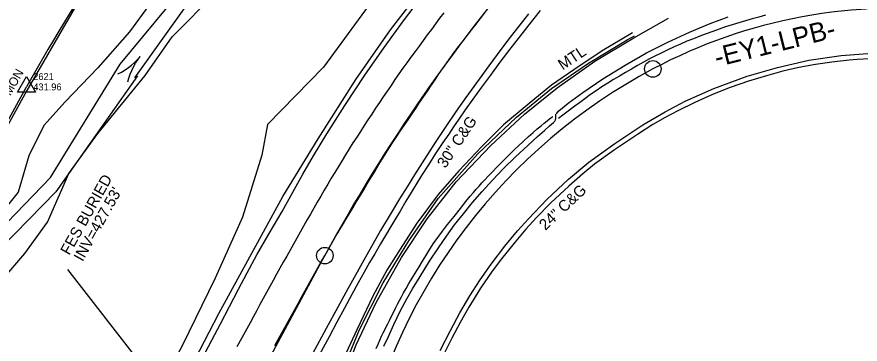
# Model space of a CAD drawing. Extents: x 2074109 to 2077820, y 741079 to 746031.
# Drawn here: x 2075133.5 to 2075438.5, y 743769.8 to 743888.1 of the extents above; entities that cross this region are included whole.
import ezdxf

# ---------------------------------------------------------------- set-up
doc = ezdxf.new("R2010")
doc.units = 0
for name, color, linetype in [('Exist Guardrail', 7, 'Continuous'), ('Exist Guardrail Text', 7, 'Continuous'), ('Exist Horizontal Alignment', 7, 'Continuous'), ('Exist Horizontal Alignment Direction Label', 7, 'Continuous'), ('Exist Horizontal Alignment Point', 7, 'Continuous'), ('Exist Hydro Jurisdictional Stream or Body of Water', 7, 'Continuous'), ('Exist Hydro Stream Flow Arrow CELL', 7, 'Continuous'), ('Exist Hydro Stream or Body of Water', 7, 'Continuous'), ('Exist Other Culture Fence Line', 7, 'Continuous'), ('Exist Right of Way Line', 7, 'Continuous'), ('Exist Right of Way Monument CELL', 7, 'Continuous'), ('Exist Right of Way Monument Cogo Elevation', 7, 'Continuous'), ('Exist Right of Way Monument Cogo Number', 7, 'Continuous'), ('Exist Right of Way Monument Text', 7, 'Continuous'), ('Exist Roads Curbs', 7, 'Continuous'), ('Exist Roads Curbs Text', 7, 'Continuous'), ('Exist Roads EOP', 7, 'Continuous'), ('Exist Roads EOT', 7, 'Continuous'), ('Exist Structure Minor Pipes RCP 18 Inch', 7, 'Continuous'), ('Exist Structure Minor Pipes RCP 18 Inch Invert', 7, 'Continuous'), ('Exist Vegetation Woods Line', 7, 'Continuous')]:
    doc.layers.add(name, color=color, linetype=linetype)

msp = doc.modelspace()

# ---------------------------------------------------------------- linework, layer by layer
at = {"layer": 'Exist Guardrail'}
for points in [[(2075206.48, 743780.84), (2075229.63, 743823.13), (2075242.46, 743843.98), (2075256.08, 743865.42), (2075268.66, 743883.37), (2075283.55, 743902.72), (2075298.06, 743921.06), (2075311.55, 743936.62), (2075327.97, 743954.46), (2075345.59, 743972.78), (2075362, 743990.05), (2075375.07, 744003.64)], [(2075261.26, 743590.05), (2075253.04, 743609.59), (2075248.06, 743623.78), (2075245.03, 743635.14), (2075243.13, 743644.95), (2075241.23, 743655.8), (2075240.35, 743668.32), (2075239.91, 743680.44), (2075240.61, 743696.13), (2075241.93, 743713.08), (2075244.16, 743728.28), (2075246.66, 743741.5), (2075250.99, 743755.9), (2075256.22, 743769.55), (2075263.37, 743784.54), (2075272.59, 743801.11), (2075281.9, 743815.11), (2075292.37, 743828.46), (2075304.89, 743841.58), (2075317.1, 743852.95), (2075328.91, 743862.37), (2075342.52, 743872.03), (2075356.68, 743880.5), (2075369.22, 743887.61)], [(2075356.16, 743882.29), (2075345.21, 743875.73), (2075334.93, 743868.92), (2075326.93, 743863.33), (2075318.85, 743856.8), (2075309.51, 743849.08), (2075301.54, 743841.11), (2075293.38, 743832.41), (2075285.93, 743823.83), (2075278.16, 743813.55), (2075272.13, 743804.1), (2075267.34, 743796.46), (2075262.24, 743787.09), (2075256.43, 743774.89), (2075250.97, 743763.24), (2075248.23, 743756.07), (2075244.84, 743745.75), (2075242.98, 743739.21), (2075240.82, 743726.93), (2075239.84, 743711.82), (2075238.53, 743694.93), (2075238.25, 743679.4), (2075238.51, 743664.11)], [(2074832.64, 743795.43), (2074881.7, 743768.48), (2074925.82, 743744.41), (2074967.71, 743721.86), (2075006.03, 743700.89), (2075044.62, 743679.97), (2075070.51, 743665.74), (2075085.02, 743658.28), (2075094.95, 743653.63), (2075102.17, 743650.43), (2075105.47, 743649.62), (2075109.51, 743649.41), (2075116.13, 743649.75), (2075121.29, 743650.96), (2075127.34, 743652.97), (2075133.69, 743656.89), (2075139.72, 743662.07), (2075144.71, 743667.34), (2075149.22, 743673.57), (2075156.2, 743686.21), (2075174.08, 743720.03), (2075196.11, 743760.88), (2075206.48, 743780.84)]]:
    msp.add_lwpolyline(points, dxfattribs=at)
at = {"layer": 'Exist Horizontal Alignment'}
msp.add_line((2075138.56, 743605.36), (2075244.89, 743801.76), dxfattribs=at)
for centre, radius, start, end in [((2075786.86, 743508.36), 616.3, 126.11267, 151.57051), ((2075451.51, 743703.89), 187.28, 82.8656, 118.0163), ((2075461.33, 743685.45), 208.17, 118.0163, 167.1745)]:
    msp.add_arc(centre, radius, start, end, dxfattribs=at)
at = {"layer": 'Exist Horizontal Alignment Point'}
for centre in [(2075363.54, 743869.23), (2075244.89, 743801.76)]:
    msp.add_circle(centre, 3, dxfattribs=at)
at = {"layer": 'Exist Hydro Jurisdictional Stream or Body of Water'}
for points in [[(2075117.25, 743800.67), (2075145.6, 743830.01), (2075170.78, 743870.94), (2075195.99, 743901.46), (2075200.77, 743909.47), (2075203.25, 743918.94), (2075201.66, 743940.73), (2075205.42, 743960.79), (2075213.66, 743966.1), (2075222.15, 743958.52), (2075232.33, 743962.51), (2075246.56, 743973.83), (2075247.06, 743983.24), (2075240.06, 744003.95), (2075243.14, 744033.16)], [(2075177.13, 743866.8), (2075147.55, 743824.8), (2075122.83, 743799.65)]]:
    msp.add_lwpolyline(points, dxfattribs=at)
at = {"layer": 'Exist Hydro Stream Flow Arrow CELL'}
msp.add_line((2075174.96, 743869.86), (2075174.96, 743869.86), dxfattribs=at)
for points in [[(2075170.04, 743867.41), (2075171.35, 743868.07), (2075172.6, 743868.89), (2075173.83, 743869.71), (2075174.96, 743870.62), (2075176.06, 743871.6), (2075177.13, 743872.66), (2075178.1, 743873.75)], [(2075173.6, 743864.53), (2075173.97, 743865.95), (2075174.51, 743867.35), (2075175.06, 743868.72), (2075175.7, 743870.02), (2075176.43, 743871.31), (2075177.24, 743872.56), (2075178.1, 743873.75)]]:
    msp.add_lwpolyline(points, dxfattribs=at)
at = {"layer": 'Exist Hydro Stream or Body of Water'}
msp.add_lwpolyline([(2075248.56, 744037.97), (2075246.05, 744017.36), (2075246.77, 743992.51), (2075249.62, 743983.74), (2075248.92, 743972.1), (2075242.5, 743960.33), (2075226.25, 743952.01), (2075217.37, 743955.3), (2075209.46, 743955.61), (2075209.06, 743945.88), (2075207.06, 743922.76), (2075204.09, 743905.42), (2075176.05, 743865.99)], dxfattribs=at)
at = {"layer": 'Exist Other Culture Fence Line'}
for points in [[(2075457.53, 744193.95), (2075418.99, 744163.3), (2075376.69, 744128.22), (2075342.98, 744101.03), (2075290.51, 744057.5), (2075257.43, 744025.88), (2075232.76, 743998.79), (2075209.84, 743969.34), (2075177.69, 743925.7), (2075155.96, 743894.11), (2075137.05, 743861.41), (2075119.77, 743830.25), (2075109.08, 743810.73), (2075088.01, 743773.33), (2075062.85, 743780.36), (2075019.43, 743795.39), (2074970.23, 743811.86), (2074919.89, 743828.65)], [(2075243.56, 743638.66), (2075241.43, 743652.95), (2075239.9, 743663.46), (2075239.47, 743675.47), (2075240, 743694.46), (2075241.64, 743716.36), (2075244.26, 743734.76), (2075247.88, 743750.52), (2075252.7, 743763.67), (2075257.37, 743775.06), (2075265.92, 743791.96), (2075275.31, 743807.16), (2075285.92, 743822.44), (2075300.24, 743838.59), (2075314.25, 743851.8), (2075326.86, 743862.11), (2075340.3, 743871.32), (2075354.27, 743879.73), (2075356.88, 743881.26)]]:
    msp.add_lwpolyline(points, dxfattribs=at)
at = {"layer": 'Exist Right of Way Line'}
msp.add_line((2075087.77, 743773.51), (2075136.92, 743862.75), dxfattribs=at)
msp.add_arc((2075863.02, 743452.81), 833.83, 133.44231, 150.55169, dxfattribs=at)
at = {"layer": 'Exist Right of Way Monument CELL'}
msp.add_line((2075136.9, 743862.73), (2075136.9, 743862.73), dxfattribs=at)
msp.add_lwpolyline([(2075133.65, 743860.84), (2075136.9, 743866.48), (2075140.15, 743860.84)], close=True, dxfattribs=at)
at = {"layer": 'Exist Roads Curbs'}
for points in [[(2075322.83, 743890.37), (2075320.45, 743887.41), (2075318.69, 743885.2), (2075316.11, 743881.9), (2075312.18, 743876.84), (2075308.23, 743871.66), (2075304.79, 743867.03), (2075301.55, 743862.6), (2075298.43, 743858.27), (2075295.67, 743854.4), (2075293.38, 743851.13), (2075291.42, 743848.28), (2075289.69, 743845.72), (2075287.61, 743842.61), (2075284.97, 743838.62), (2075282.32, 743834.55), (2075279.9, 743830.73), (2075277.81, 743827.38), (2075276.09, 743824.57), (2075274.24, 743821.5), (2075272.08, 743817.88), (2075270.2, 743814.71), (2075268.78, 743812.35), (2075267.14, 743809.61), (2075265.03, 743806.03), (2075262.94, 743802.47), (2075261.06, 743799.24), (2075259.1, 743795.82), (2075256.97, 743791.99), (2075254.6, 743787.67), (2075251.99, 743782.83), (2075249.26, 743777.74), (2075246.41, 743772.46), (2075242.81, 743765.8)], [(2075441.94, 743872.85), (2075437.43, 743872.63), (2075434.61, 743872.36), (2075428.28, 743871.68), (2075422.44, 743870.83), (2075416.34, 743869.7), (2075410.6, 743868.42), (2075404.67, 743866.79), (2075398.15, 743864.76), (2075391.56, 743862.47), (2075385.13, 743859.95), (2075378.68, 743857.05), (2075372.6, 743854.04), (2075368.04, 743851.65), (2075363.58, 743849.12), (2075357.97, 743845.54), (2075349.69, 743839.98), (2075342.49, 743834.82), (2075338.19, 743831.31), (2075333.1, 743826.88), (2075326.64, 743820.79), (2075321.51, 743815.58), (2075317.64, 743811.33), (2075313.35, 743806.26), (2075308.75, 743800.61), (2075305.36, 743796.12), (2075301.24, 743790), (2075296.99, 743783.17), (2075293.83, 743777.57), (2075290.84, 743771.9), (2075287.97, 743766.15)], [(2075263.47, 743768.22), (2075264.15, 743769.8), (2075264.8, 743771.26), (2075265.42, 743772.6), (2075266.01, 743773.84), (2075266.56, 743774.99), (2075267.08, 743776.04), (2075267.62, 743777.11), (2075268.23, 743778.33), (2075268.92, 743779.69), (2075269.67, 743781.19), (2075270.45, 743782.73), (2075271.2, 743784.19), (2075271.93, 743785.57), (2075272.62, 743786.88), (2075273.38, 743788.26), (2075274.28, 743789.84), (2075275.32, 743791.64), (2075276.5, 743793.64), (2075277.75, 743795.73), (2075278.97, 743797.76), (2075280.18, 743799.74), (2075281.37, 743801.67), (2075282.49, 743803.46), (2075283.48, 743805.02), (2075284.36, 743806.37), (2075285.13, 743807.49), (2075286.06, 743808.77), (2075287.45, 743810.6), (2075289.31, 743812.98), (2075291.63, 743815.9), (2075293.98, 743818.84), (2075295.94, 743821.28), (2075297.51, 743823.2), (2075298.69, 743824.62), (2075299.68, 743825.77), (2075300.68, 743826.91), (2075301.68, 743828.03), (2075302.7, 743829.13), (2075303.87, 743830.38), (2075305.38, 743831.94), (2075307.2, 743833.8), (2075309.35, 743835.98), (2075311.6, 743838.22), (2075313.74, 743840.31), (2075314.77, 743841.29), (2075316.73, 743843.13), (2075318.58, 743844.8), (2075320.25, 743846.29), (2075321.75, 743847.6), (2075323.08, 743848.72), (2075324.24, 743849.66), (2075325.27, 743850.48), (2075326.19, 743851.19), (2075327, 743851.8), (2075327.36, 743852.06)]]:
    msp.add_lwpolyline(points, dxfattribs=at)
at = {"layer": 'Exist Roads EOP'}
for points in [[(2075200.2, 743764.16), (2075203.98, 743771.15), (2075207.16, 743777.12), (2075210.43, 743783.38), (2075213.67, 743789.64), (2075216.73, 743795.58), (2075220.22, 743802.02), (2075224.78, 743809.77), (2075229.45, 743817.71), (2075233.31, 743824.68), (2075236.91, 743831.22), (2075240.79, 743837.86), (2075245.64, 743845.74), (2075252.13, 743856), (2075259.32, 743866.96), (2075266.3, 743876.98), (2075273.33, 743886.6), (2075280.7, 743896.39)], [(2075318.57, 743889.16), (2075315.01, 743884.71), (2075311.91, 743880.73), (2075308.54, 743876.26), (2075304.19, 743870.36), (2075299.7, 743864.2), (2075295.92, 743858.95), (2075292.39, 743853.93), (2075288.67, 743848.47), (2075284.82, 743842.65), (2075280.91, 743836.59), (2075277.37, 743831.01), (2075274.63, 743826.67), (2075271.93, 743822.29), (2075268.52, 743816.64), (2075265.06, 743810.82), (2075262.22, 743805.93), (2075259.53, 743801.2), (2075256.53, 743795.83), (2075253.2, 743789.82), (2075249.54, 743783.14), (2075245.33, 743775.43), (2075240.37, 743766.33)], [(2075266.26, 743769), (2075267.86, 743772.53), (2075269.88, 743776.85), (2075272.29, 743781.88), (2075274.51, 743786.17), (2075276.6, 743789.75), (2075279.35, 743794.26), (2075282.76, 743799.72), (2075285.95, 743804.62), (2075288.85, 743808.8), (2075291.84, 743812.87), (2075294.99, 743816.92), (2075298.3, 743820.94), (2075301.79, 743824.94), (2075305.53, 743829.06), (2075309.55, 743833.28), (2075313.88, 743837.51), (2075318.33, 743841.61), (2075321.84, 743844.77), (2075324.31, 743846.96), (2075326.21, 743848.62), (2075327.58, 743849.87), (2075328.03, 743850.39), (2075328.18, 743850.63), (2075328.3, 743850.85), (2075328.37, 743851.06), (2075328.4, 743851.25), (2075328.44, 743852), (2075328.47, 743852.75), (2075328.55, 743852.98), (2075328.76, 743853.29), (2075329.59, 743854.15), (2075332.87, 743856.87), (2075338.21, 743860.74), (2075345.47, 743865.61), (2075353.54, 743870.65), (2075361.3, 743875.02), (2075368.99, 743878.92), (2075376.86, 743882.57), (2075384.3, 743885.69), (2075390.73, 743888.06)], [(2075286.63, 743767.44), (2075290.32, 743774.74), (2075293.76, 743781.07), (2075297.36, 743787.26), (2075301.09, 743793.02), (2075305.04, 743798.71), (2075310.03, 743805.15), (2075314.6, 743810.69), (2075318.5, 743815.08), (2075325.18, 743822.06), (2075333, 743829.44), (2075340.44, 743835.5), (2075349.75, 743842.29), (2075359.92, 743848.98), (2075367.97, 743853.76), (2075375.22, 743857.57), (2075385.57, 743862.2), (2075397.61, 743866.64), (2075408.62, 743869.79), (2075419.98, 743872.35), (2075431.62, 743874.09), (2075442.88, 743874.91)]]:
    msp.add_lwpolyline(points, dxfattribs=at)
at = {"layer": 'Exist Roads EOT'}
for points in [[(2075287.9, 743889.55), (2075286.4, 743887.56), (2075284.91, 743885.55), (2075283.43, 743883.55), (2075281.95, 743881.54), (2075280.47, 743879.53), (2075278.99, 743877.51), (2075277.51, 743875.5), (2075276.04, 743873.49), (2075274.56, 743871.47), (2075273.09, 743869.46), (2075271.64, 743867.42), (2075270.24, 743865.36), (2075268.83, 743863.29), (2075267.43, 743861.23), (2075266.02, 743859.16), (2075264.63, 743857.09), (2075263.24, 743855.02), (2075261.85, 743852.94), (2075260.46, 743850.86), (2075259.08, 743848.78), (2075257.74, 743846.68), (2075256.4, 743844.57), (2075255.06, 743842.47), (2075253.72, 743840.36), (2075252.4, 743838.24), (2075251.09, 743836.11), (2075249.78, 743833.99), (2075248.47, 743831.86), (2075247.18, 743829.73), (2075245.92, 743827.58), (2075244.66, 743825.42), (2075243.4, 743823.27), (2075242.14, 743821.11), (2075240.9, 743818.94), (2075239.66, 743816.78), (2075238.42, 743814.61), (2075237.19, 743812.44), (2075235.97, 743810.26), (2075234.74, 743808.09), (2075233.52, 743805.91), (2075232.3, 743803.74), (2075231.07, 743801.56), (2075229.86, 743799.38), (2075228.65, 743797.2), (2075227.45, 743795.01), (2075226.24, 743792.83), (2075225.03, 743790.65), (2075223.82, 743788.46), (2075222.61, 743786.28), (2075221.41, 743784.09), (2075220.22, 743781.9), (2075219.03, 743779.71), (2075217.84, 743777.51), (2075216.65, 743775.32), (2075215.46, 743773.13), (2075214.27, 743770.93), (2075213.08, 743768.74)], [(2075226.76, 743769.25), (2075227.96, 743771.43), (2075229.16, 743773.62), (2075230.37, 743775.8), (2075231.59, 743777.98), (2075232.8, 743780.16), (2075234.01, 743782.34), (2075235.23, 743784.52), (2075236.44, 743786.7), (2075237.66, 743788.88), (2075238.87, 743791.06), (2075240.08, 743793.24), (2075241.3, 743795.42), (2075242.51, 743797.6), (2075243.73, 743799.78), (2075244.95, 743801.95), (2075246.18, 743804.12), (2075247.41, 743806.29), (2075248.64, 743808.46), (2075249.93, 743810.6), (2075251.21, 743812.74), (2075252.5, 743814.87), (2075253.79, 743817.01), (2075255.08, 743819.15), (2075256.37, 743821.28), (2075257.66, 743823.42), (2075258.95, 743825.55), (2075260.24, 743827.69), (2075261.53, 743829.83), (2075262.82, 743831.96), (2075264.11, 743834.1), (2075265.43, 743836.22), (2075266.75, 743838.34), (2075268.07, 743840.46), (2075269.4, 743842.57), (2075270.79, 743844.64), (2075272.19, 743846.71), (2075273.58, 743848.78), (2075274.98, 743850.85), (2075276.38, 743852.92), (2075277.77, 743854.99), (2075279.17, 743857.06), (2075280.56, 743859.13), (2075281.96, 743861.2), (2075283.35, 743863.28), (2075284.75, 743865.35), (2075286.16, 743867.41), (2075287.59, 743869.45), (2075289.02, 743871.49), (2075290.46, 743873.54), (2075291.92, 743875.56), (2075293.45, 743877.53), (2075294.99, 743879.5), (2075296.52, 743881.47), (2075298.05, 743883.44), (2075299.59, 743885.41), (2075301.12, 743887.38), (2075302.66, 743889.35)], [(2075404.28, 743888.62), (2075401.87, 743887.97), (2075399.46, 743887.31), (2075397.05, 743886.65), (2075394.66, 743885.96), (2075392.27, 743885.23), (2075389.88, 743884.5), (2075387.53, 743883.66), (2075385.19, 743882.81), (2075382.84, 743881.95), (2075380.51, 743881.05), (2075378.19, 743880.15), (2075375.86, 743879.24), (2075373.57, 743878.24), (2075371.3, 743877.22), (2075369.02, 743876.19), (2075366.78, 743875.08), (2075364.55, 743873.97), (2075362.32, 743872.85), (2075360.13, 743871.65), (2075357.95, 743870.44), (2075355.78, 743869.2), (2075353.63, 743867.94), (2075351.48, 743866.67), (2075349.33, 743865.41), (2075347.22, 743864.06), (2075345.13, 743862.71), (2075343.03, 743861.36), (2075340.98, 743859.94), (2075338.97, 743858.46), (2075336.95, 743856.99), (2075334.94, 743855.51), (2075332.93, 743854.03), (2075330.97, 743852.48), (2075329.44, 743851.27)]]:
    msp.add_lwpolyline(points, dxfattribs=at)
at = {"layer": 'Exist Structure Minor Pipes RCP 18 Inch'}
msp.add_line((2075273.63, 743640.83), (2075151.87, 743796.79), dxfattribs=at)
at = {"layer": 'Exist Vegetation Woods Line'}
for points in [[(2075119.55, 743783.19), (2075136.31, 743802.52), (2075144.53, 743813.83), (2075152.25, 743831.46), (2075162.81, 743845.89), (2075179.86, 743866.81), (2075189.64, 743880.84), (2075205.74, 743897.11), (2075211.98, 743909.53), (2075214.02, 743920.8), (2075212.72, 743934.67), (2075211.41, 743943.43), (2075211.68, 743948.74), (2075218.05, 743950.5), (2075234.17, 743949.77), (2075241.82, 743952.96), (2075250.16, 743960.95), (2075256.56, 743974.57), (2075255.82, 743988.2), (2075249.85, 744005.81), (2075249.05, 744021.51), (2075256.27, 744036.14)], [(2075392.57, 744033.87), (2075352.98, 743998.57), (2075329.56, 743977.31), (2075314.32, 743961.01), (2075294.06, 743940.55), (2075280.05, 743920.63), (2075264.5, 743897.41), (2075244.38, 743869.91), (2075224.18, 743849.16), (2075222.09, 743838.12), (2075215.14, 743815.65), (2075205.25, 743793.62), (2075193.32, 743769.2), (2075177.34, 743739.71), (2075158.65, 743706.74), (2075147.27, 743690.2), (2075136.15, 743677.7), (2075122.18, 743674.19)], [(2075235.13, 744024.21), (2075233.02, 744019.79), (2075231.53, 744007.73), (2075231.8, 743994.39), (2075237.02, 743981.81), (2075238.97, 743975.34), (2075237.19, 743969.12), (2075234.5, 743965.9), (2075223.64, 743962.5), (2075204.41, 743962.84), (2075196.21, 743961.22), (2075194.02, 743955.96), (2075196.53, 743943.64), (2075198.64, 743929.6), (2075198.65, 743920.13), (2075193.75, 743907.06), (2075184.71, 743897.14), (2075174.2, 743882.64), (2075162.81, 743869.62), (2075150.98, 743857.29), (2075143.23, 743848.83), (2075137.74, 743837.84), (2075133.91, 743824.74), (2075126.19, 743815.18)]]:
    msp.add_lwpolyline(points, dxfattribs=at)

# ---------------------------------------------------------------- texts
at = {"layer": 'Exist Guardrail Text'}
msp.add_text('MTL', height=4, rotation=33.5247, dxfattribs=at).set_placement((2075330.91, 743868.66))
at = {"layer": 'Exist Horizontal Alignment Direction Label'}
msp.add_text('-EY1-LPB-', height=7, rotation=13.9525, dxfattribs=at).set_placement((2075386.74, 743869.91))
at = {"layer": 'Exist Right of Way Monument Cogo Elevation'}
msp.add_text('431.96', height=2.5, dxfattribs=at).set_placement((2075139.4, 743861.48))
at = {"layer": 'Exist Right of Way Monument Cogo Number'}
msp.add_text('2621', height=2.5, dxfattribs=at).set_placement((2075139.4, 743865.23))
at = {"layer": 'Exist Right of Way Monument Text'}
msp.add_text('MON', height=3.2, rotation=60.742, dxfattribs=at).set_placement((2075131.15, 743859.35))
at = {"layer": 'Exist Roads Curbs Text'}
for s, rotation, p in [('30" C&G', 56.2827, (2075288.48, 743833.1)), ('24" C&G', 43.2572, (2075324.65, 743810.68))]:
    msp.add_text(s, height=4, rotation=rotation, dxfattribs=at).set_placement(p)
at = {"layer": 'Exist Structure Minor Pipes RCP 18 Inch Invert'}
for s, p in [('FES BURIED', (2075152.44, 743801.66)), ("INV=427.53'", (2075157.23, 743799.37))]:
    msp.add_text(s, height=4, rotation=60.7411, dxfattribs=at).set_placement(p)

doc.saveas('drawing.dxf')
